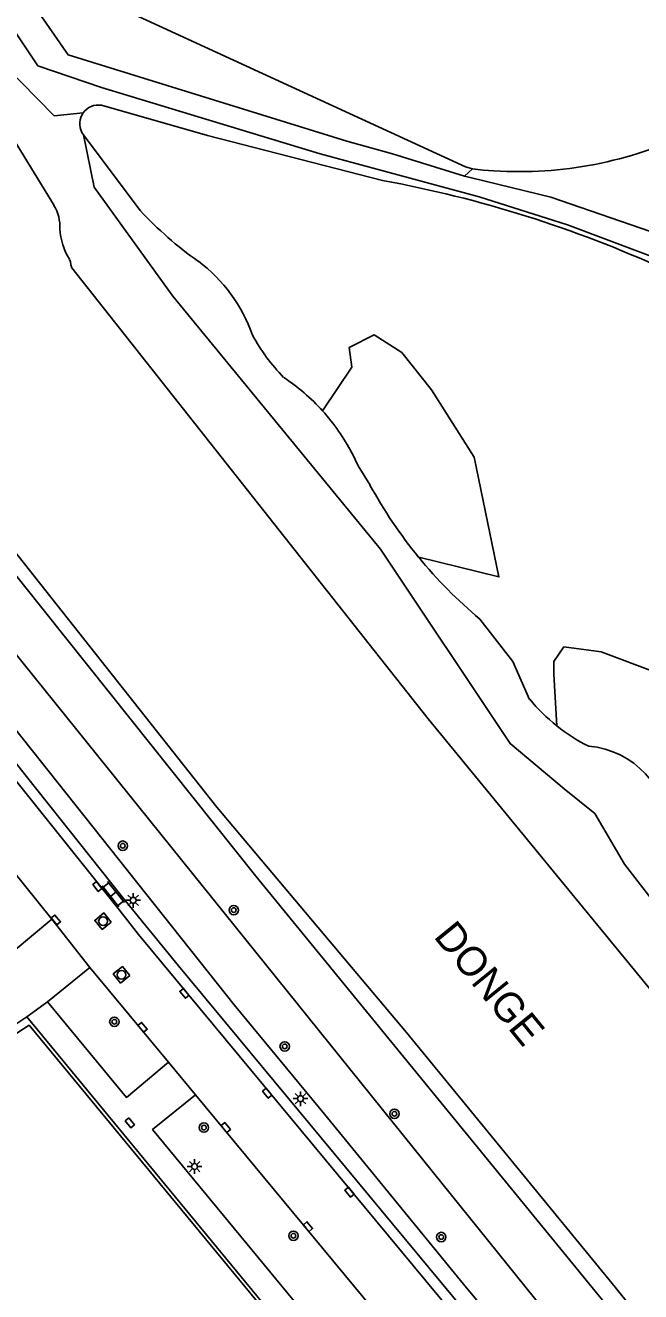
# Model space of a CAD drawing. Extents: x 124000 to 128010, y 398999 to 403000.
# Drawn here: x 126774.3 to 126826.7, y 400428.6 to 400536.4 of the extents above; entities that cross this region are included whole.
import ezdxf

# ---------------------------------------------------------------- set-up
doc = ezdxf.new("R2010")
doc.units = 0
for name, color, linetype in [('gg-afsc-draadraster', 7, 'Continuous'), ('gg-afsc-hekwerk', 7, 'Continuous'), ('gg-anno-naam water', 7, 'Continuous'), ('gg-knt-verharding', 7, 'Continuous'), ('gg-kntw-bovenkant insteek waterloop', 7, 'Continuous'), ('gg-kntw-waterlijn', 7, 'Continuous'), ('gt-grn-groengrens', 7, 'Continuous'), ('gt-grn-weggrens', 7, 'Continuous'), ('gt-symb-boom', 7, 'Continuous'), ('gt-symb-klinker verharding', 7, 'Continuous'), ('gt-symb-kolk', 7, 'Continuous'), ('gt-symb-kolk center center', 7, 'Continuous'), ('gt-symb-lichtmast', 7, 'Continuous'), ('gt-symb-rioolschacht', 7, 'Continuous')]:
    doc.layers.add(name, color=color, linetype=linetype)

# ---------------------------------------------------------------- blocks, each defined once
blk = doc.blocks.new('gt0-KOLK')
at = {"layer": 'gt-symb-kolk'}
blk.add_lwpolyline([(0, 0), (0.38, 0), (0.38, 0.4), (-0.38, 0.4), (-0.38, 0), (0, 0)], dxfattribs=at)
blk = doc.blocks.new('gt0-BOOM')
at = {"layer": 'gt-symb-boom'}
for radius in [0.4, 0.2]:
    blk.add_circle((0, 0), radius, dxfattribs=at)
blk = doc.blocks.new('gt0-RS')
at = {"layer": 'gt-symb-rioolschacht'}
blk.add_lwpolyline([(-0.5, -0.5), (0.5, -0.5), (0.5, 0.5), (-0.5, 0.5)], close=True, dxfattribs=at)
blk.add_circle((0, 0), 0.375, dxfattribs=at)
blk = doc.blocks.new('gt0-LMAST')
at = {"layer": 'gt-symb-lichtmast'}
for p, q in [((-0.18, 0.17), (-0.45, 0.44)), ((-0.01, 0.25), (-0.01, 0.62)), ((0.17, 0.17), (0.44, 0.44)), ((-0.26, 0), (-0.63, 0)), ((-0.18, -0.18), (-0.45, -0.45)), ((-0.01, -0.25), (-0.01, -0.63)), ((0.44, -0.45), (0.17, -0.18)), ((0.24, 0), (0.62, 0))]:
    blk.add_line(p, q, dxfattribs=at)
blk.add_circle((-0.01, 0), 0.25, dxfattribs=at)
blk = doc.blocks.new('gt0-KOLKCC')
at = {"layer": 'gt-symb-kolk center center'}
blk.add_lwpolyline([(-0.38, 0.2), (0.37, 0.2), (0.37, -0.2), (-0.38, -0.2)], close=True, dxfattribs=at)
blk = doc.blocks.new('gt0-KL1')
at = {"layer": 'gt-symb-klinker verharding'}
for p, q in [((-1.15, 0.3), (1.15, 0.3)), ((-1, -0.3), (-1, 0.3)), ((-0.5, 0.3), (-0.5, 0.45)), ((0, -0.3), (0, 0.3)), ((0.5, 0.3), (0.5, 0.45)), ((1, -0.3), (1, 0.3)), ((-1.15, -0.3), (1.15, -0.3)), ((-0.5, -0.45), (-0.5, -0.3)), ((0.5, -0.45), (0.5, -0.3))]:
    blk.add_line(p, q, dxfattribs=at)

msp = doc.modelspace()

# ---------------------------------------------------------------- linework, layer by layer
at = {"layer": 'gg-afsc-draadraster'}
msp.add_lwpolyline([(126737.82, 400527.43), (126737.74, 400527.29), (126768.74, 400488.8), (126807.43, 400440.76), (126820.03, 400425.12)], dxfattribs=at)
at = {"layer": 'gg-afsc-hekwerk'}
msp.add_lwpolyline([(126760.33, 400372.36), (126810.45, 400407.91), (126774.66, 400451.28), (126741.95, 400430.1)], dxfattribs=at)
at = {"layer": 'gg-knt-verharding'}
for p, q in [((126773.21, 400464.5), (126776.61, 400460.32)), ((126776.61, 400460.32), (126769.61, 400454.49)), ((126779.84, 400456.21), (126776.61, 400460.32)), ((126776.24, 400453.27), (126779.84, 400456.21)), ((126779.84, 400456.21), (126786.52, 400448.13)), ((126774.47, 400452), (126751.73, 400436.81)), ((126810.82, 400407.92), (126774.47, 400452)), ((126786.52, 400448.13), (126788.83, 400445.35)), ((126788.83, 400445.35), (126815.23, 400413.51))]:
    msp.add_line(p, q, dxfattribs=at)
for points in [[(126751.61, 400500), (126773.62, 400472), (126782.35, 400461.09)], [(126782.58, 400462.22), (126774.43, 400472.46), (126752.77, 400500)], [(126815.8, 400422.06), (126787.38, 400456.33), (126782.58, 400462.22)], [(126782.35, 400461.09), (126783.99, 400459.02), (126819.08, 400416.7)], [(126786.52, 400448.13), (126782.95, 400445.14), (126776.24, 400453.27)], [(126814.7, 400406.61), (126785.18, 400442.4), (126788.83, 400445.35)]]:
    msp.add_lwpolyline(points, dxfattribs=at)
at = {"layer": 'gg-kntw-bovenkant insteek waterloop'}
for p, q in [((126779.15, 400527.3), (126779.3, 400527.1)), ((126779.3, 400527.1), (126784.12, 400520.65))]:
    msp.add_line(p, q, dxfattribs=at)
for points in [[(126760.45, 400550.19), (126766.16, 400540.61), (126772.23, 400528.54), (126776.79, 400521.09)], [(126780.77, 400538.68), (126811.8, 400524.36), (126812.4, 400524.19)], [(126823.6, 400427.71), (126793.97, 400463.98), (126765.23, 400500), (126740.86, 400531.67)], [(126804.75, 400523.21), (126789.84, 400527.03), (126780.82, 400529.61)], [(126812.4, 400524.19), (126813.32, 400524.1), (126814.23, 400524.03)], [(126778.31, 400515.76), (126778.22, 400516.02), (126778.2, 400516.27), (126778.09, 400516.49)], [(126918.87, 400343.67), (126870.04, 400402.55), (126808.62, 400477.38), (126778.31, 400515.76)], [(126803.69, 400497.27), (126802.67, 400498.92), (126802.15, 400500)], [(126813.03, 400485.87), (126815.84, 400482.24), (126817.27, 400479.03)]]:
    msp.add_lwpolyline(points, dxfattribs=at)
for centre, radius, start, end in [((126780.56, 400528.04), 1.59, 80.6969, 144.1006), ((126780.56, 400528.04), 1.59, 144.1198, 207.4504), ((126816.35, 400557.85), 33.89, 266.422, 295.5801), ((126786.26, 400422.7), 102.2, 65.4367, 79.58), ((126773.83, 400519.3), 3.45, 356.2762, 31.1377), ((126807.16, 400541.99), 31.4, 222.8086, 234.8261), ((126783.03, 400519.46), 5.76, 183.7734, 210.9549), ((126780.93, 400505.51), 13.54, 19.5346, 53.0363), ((126808.26, 400518.03), 16.63, 208.7311, 224.167), ((126786.71, 400491.92), 17.42, 42.0461, 56.467), ((126786.72, 400491.93), 17.41, 27.6236, 42.0534), ((126838.87, 400516.56), 40.13, 208.7316, 219.3142), ((126838.85, 400516.54), 40.1, 219.3107, 229.901), ((126829.4, 400489.12), 15.77, 219.7305, 231.4746), ((126829.38, 400489.1), 15.75, 231.4994, 243.2669), ((126821.72, 400467.71), 7.35, 359.6515, 85.465)]:
    msp.add_arc(centre, radius, start, end, dxfattribs=at)
at = {"layer": 'gg-kntw-waterlijn'}
msp.add_lwpolyline([(126742.64, 400531.32), (126760.54, 400507.92), (126790.64, 400469.85), (126806.79, 400450.67), (126824.56, 400428.99), (126853.95, 400392.36), (126887.23, 400352.48), (126899.97, 400336.52), (126920.81, 400311.75), (126925.43, 400305.47), (126930.16, 400297.91), (126934.52, 400290.18), (126948.01, 400258.88), (126964.87, 400222.77)], dxfattribs=at)
at = {"layer": 'gt-grn-groengrens'}
msp.add_line((126812.4, 400524.19), (126811.72, 400523.59), dxfattribs=at)
for points in [[(126767.96, 400548.34), (126777.98, 400533.9), (126801.71, 400526.55), (126805.59, 400525.49), (126811.72, 400523.59)], [(126779.27, 400528.97), (126776.79, 400528.72), (126772.53, 400533.05), (126766.64, 400546.15)], [(126855.23, 400437.8), (126850.11, 400456.72), (126834.44, 400497.39), (126833, 400504.95), (126831.47, 400512.74), (126829.76, 400515.95), (126820.48, 400519.42), (126812.98, 400521.81), (126799.43, 400525.49), (126780.82, 400531.12), (126775.42, 400532.98), (126766.64, 400546.15)], [(126732.75, 400527.67), (126737.21, 400521.94), (126737.72, 400522.45), (126754.42, 400500.88), (126770.32, 400480.45), (126792.12, 400453.01), (126799.8, 400443.71), (126811.89, 400428.93), (126816.94, 400422.88)], [(126858.1, 400424.11), (126853.62, 400431.79), (126847.21, 400438.52), (126839.53, 400448.77), (126830.78, 400457.95), (126825.34, 400464.99), (126822.81, 400469.3), (126820.21, 400471.4), (126815.61, 400475.27), (126804.57, 400491.82), (126786.91, 400513.36), (126780.19, 400522.64), (126779.3, 400527.1)], [(126856.19, 400441.73), (126854.2, 400449.17), (126849.01, 400466.27), (126845.01, 400475.05), (126837.86, 400492.63), (126836.97, 400495.7), (126833.45, 400511.78), (126832.75, 400514.99), (126830.92, 400517.69), (126819.08, 400521.78), (126812.33, 400523.42), (126811.72, 400523.59)], [(126807.83, 400491.14), (126814.66, 400489.46), (126812.54, 400499.65), (126808.93, 400505.38), (126806.38, 400508.57), (126804.04, 400510.06), (126801.92, 400508.99), (126802.13, 400507.3), (126799.65, 400503.59)], [(126819.58, 400476.78), (126819.33, 400481.17), (126819.33, 400482.24), (126820.18, 400483.51), (126823.36, 400483.08), (126827.82, 400481.39), (126829.73, 400479.47), (126834.19, 400479.26), (126836.95, 400478.2), (126838.65, 400474.38), (126839.14, 400465.49), (126837.59, 400462.91), (126834.83, 400462.27), (126831.7, 400462.84)]]:
    msp.add_lwpolyline(points, dxfattribs=at)
at = {"layer": 'gt-grn-weggrens'}
msp.add_line((126776.24, 400453.27), (126774.47, 400452), dxfattribs=at)

# ---------------------------------------------------------------- block references
at = {"layer": 'gt-symb-boom'}
for p in [(126782.64, 400466.57), (126792.09, 400461.08), (126781.92, 400451.58), (126796.42, 400449.48), (126805.76, 400443.74), (126789.54, 400442.57), (126797.16, 400433.36), (126809.75, 400433.25)]:
    msp.add_blockref('gt0-BOOM', p, dxfattribs=at)
at = {"layer": 'gt-symb-klinker verharding', "rotation": 128.62400399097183}
msp.add_blockref('gt0-KL1', (126781.83, 400462.44), dxfattribs=at)
at = {"layer": 'gt-symb-kolk'}
for p, rotation in [((126780.63, 400463.21), 128.62400399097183), ((126776.79, 400460.12), -51.17017509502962), ((126788.04, 400454.13), 129.64417495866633), ((126784.17, 400450.98), -50.113699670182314), ((126795.09, 400445.62), 129.64417495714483), ((126791.25, 400442.44), -50.355825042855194), ((126802.08, 400437.2), 129.724862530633), ((126798.25, 400434), -50.35582504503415)]:
    msp.add_blockref('gt0-KOLK', p, dxfattribs=dict(at, rotation=rotation))
at = {"layer": 'gt-symb-kolk center center', "rotation": -50.80331119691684}
msp.add_blockref('gt0-KOLKCC', (126783.24, 400442.97), dxfattribs=at)
at = {"layer": 'gt-symb-lichtmast'}
for p in [(126783.53, 400461.92), (126797.77, 400445.03), (126788.76, 400439.25)]:
    msp.add_blockref('gt0-LMAST', p, dxfattribs=at)
at = {"layer": 'gt-symb-rioolschacht'}
for p, rotation in [((126780.96, 400460.14), 129.1966888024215), ((126782.53, 400455.58), 128.82982490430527)]:
    msp.add_blockref('gt0-RS', p, dxfattribs=dict(at, rotation=rotation))

# ---------------------------------------------------------------- texts
at = {"layer": 'gg-anno-naam water'}
msp.add_text('DONGE', height=2.5, rotation=309.1523, dxfattribs=at).set_placement((126809.03, 400458.82))

doc.saveas('drawing.dxf')
